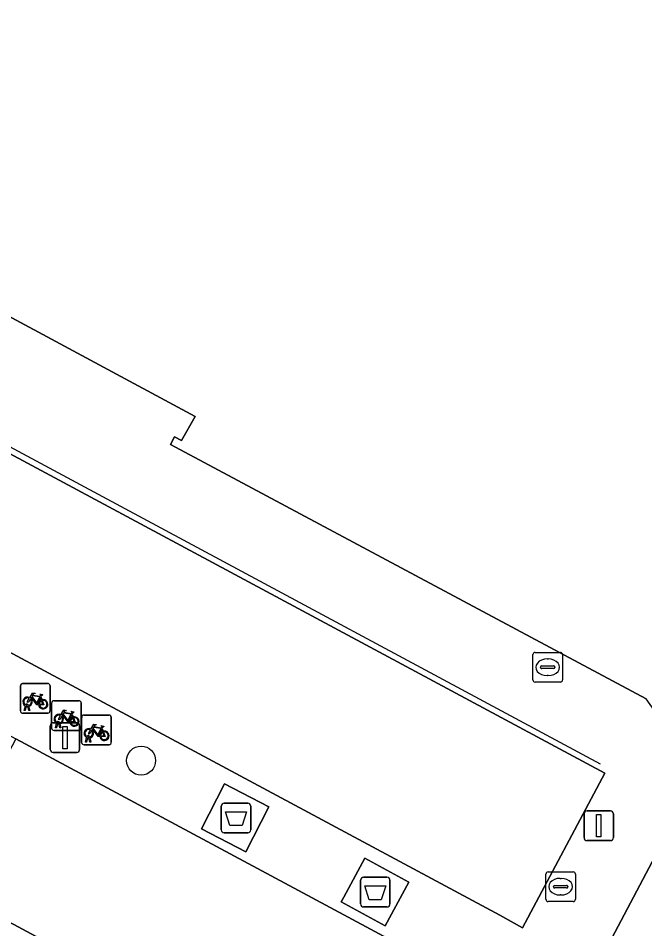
# Model space of a CAD drawing. Extents: x 159489 to 160304, y 383825 to 384531.
# Drawn here: x 159870.3 to 159891.43, y 384172.94 to 384203.65 of the extents above; entities that cross this region are included whole.
import ezdxf

# ---------------------------------------------------------------- set-up
doc = ezdxf.new("R2010")
doc.units = 0
for name, color, linetype in [('IMGEO_Afval_apart_plaats', 7, 'Continuous'), ('IMGEO_Boom', 7, 'Continuous'), ('IMGEO_Brandkraan', 7, 'Continuous'), ('IMGEO_Fietsenrek', 7, 'Continuous'), ('IMGEO_Groenvoorziening', 7, 'Continuous'), ('IMGEO_Lichtmast', 7, 'Continuous'), ('IMGEO_Lijnafwatering', 7, 'Continuous'), ('IMGEO_OVBaan_gesloten', 7, 'Continuous'), ('IMGEO_Pand', 7, 'Continuous'), ('IMGEO_Rijbaan_lokaal_gesloten', 7, 'Continuous'), ('IMGEO_Rioolput', 7, 'Continuous'), ('IMGEO_Voetpad_gesloten', 7, 'Continuous'), ('IMGEO_Voetpad_open', 7, 'Continuous')]:
    doc.layers.add(name, color=color, linetype=linetype)

msp = doc.modelspace()

# ---------------------------------------------------------------- linework, layer by layer
at = {"layer": 'IMGEO_Afval_apart_plaats'}
for p, q in [((159877.147, 384176.278), (159877.147, 384177.078)), ((159877.147, 384177.078), (159877.147, 384176.278)), ((159877.247, 384177.178), (159878.037, 384177.178)), ((159878.037, 384177.178), (159877.247, 384177.178)), ((159878.137, 384177.078), (159878.137, 384176.278)), ((159878.137, 384176.278), (159878.137, 384177.078)), ((159878.037, 384176.178), (159877.247, 384176.178)), ((159877.247, 384176.178), (159878.037, 384176.178)), ((159881.842, 384173.781), (159881.842, 384174.581)), ((159881.842, 384174.581), (159881.842, 384173.781)), ((159881.942, 384174.681), (159882.732, 384174.681)), ((159882.732, 384174.681), (159881.942, 384174.681)), ((159882.832, 384174.581), (159882.832, 384173.781)), ((159882.832, 384173.781), (159882.832, 384174.581)), ((159882.732, 384173.681), (159881.942, 384173.681)), ((159881.942, 384173.681), (159882.732, 384173.681))]:
    msp.add_line(p, q, dxfattribs=at)
for points in [[(159877.29, 384176.892), (159877.994, 384176.892), (159877.845, 384176.422), (159877.439, 384176.422), (159877.29, 384176.892)], [(159881.985, 384174.395), (159882.689, 384174.395), (159882.54, 384173.925), (159882.134, 384173.925), (159881.985, 384174.395)]]:
    msp.add_lwpolyline(points, dxfattribs=at)
for centre, start, end in [((159877.247, 384177.078), 90, 180), ((159877.247, 384177.078), 90, 180), ((159878.037, 384177.078), 0, 90), ((159878.037, 384177.078), 360, 90), ((159877.247, 384176.278), 180, 270), ((159877.247, 384176.278), 180, 270), ((159878.037, 384176.278), 270, 0), ((159878.037, 384176.278), 270, 0), ((159881.942, 384174.581), 90, 180), ((159881.942, 384174.581), 90, 180), ((159882.732, 384174.581), 0, 90), ((159882.732, 384174.581), 360, 90), ((159881.942, 384173.781), 180, 270), ((159881.942, 384173.781), 180, 270), ((159882.732, 384173.781), 270, 0), ((159882.732, 384173.781), 270, 0)]:
    msp.add_arc(centre, 0.1, start, end, dxfattribs=at)
at = {"layer": 'IMGEO_Boom'}
msp.add_circle((159874.442, 384178.613), 0.489, dxfattribs=at)
at = {"layer": 'IMGEO_Brandkraan'}
for p, q in [((159888.088, 384173.937), (159888.088, 384174.789)), ((159888.163, 384174.863), (159889.015, 384174.863)), ((159889.089, 384174.789), (159889.089, 384173.937)), ((159888.576, 384174.643), (159888.601, 384174.643)), ((159888.347, 384174.357), (159888.347, 384174.369)), ((159888.785, 384174.32), (159888.387, 384174.32)), ((159888.39, 384174.406), (159888.788, 384174.406)), ((159888.831, 384174.369), (159888.831, 384174.357)), ((159889.015, 384173.863), (159888.163, 384173.863)), ((159888.599, 384174.083), (159888.574, 384174.083))]:
    msp.add_line(p, q, dxfattribs=at)
for points in [[(159888.088, 384173.937), (159888.088, 384174.789)], [(159888.163, 384174.863), (159889.015, 384174.863)], [(159889.089, 384174.789), (159889.089, 384173.937)], [(159889.015, 384173.863), (159888.163, 384173.863)]]:
    msp.add_lwpolyline(points, dxfattribs=at)
for centre, radius, start, end in [((159888.165, 384174.787), 0.0765, 91.552, 178.448), ((159888.165, 384174.787), 0.0765, 91.552, 178.448), ((159889.013, 384174.787), 0.0765, 1.552, 88.448), ((159889.013, 384174.787), 0.0765, 1.552, 88.448), ((159888.387, 384174.366), 0.0403, 85.8775, 175.7526), ((159888.384, 384174.356), 0.0366, 178.938, 274.7102), ((159888.788, 384174.363), 0.043, 264.8664, 352.4533), ((159888.792, 384174.368), 0.0386, 1.7309, 96.639), ((159888.165, 384173.939), 0.0765, 181.552, 268.448), ((159888.165, 384173.939), 0.0765, 181.552, 268.448), ((159889.013, 384173.939), 0.0765, 271.552, 358.448), ((159889.013, 384173.939), 0.0765, 271.552, 358.448)]:
    msp.add_arc(centre, radius, start, end, dxfattribs=at)
for centre, major_axis, ratio, start_param, end_param in [((159888.575, 384174.363), (-0.387, 0.002), 0.722429, 4.712389, 7.853982), ((159888.6, 384174.363), (-0.39, 0.002), 0.717154, 1.570796, 4.712389)]:
    msp.add_ellipse(centre, major_axis=major_axis, ratio=ratio, start_param=start_param, end_param=end_param, dxfattribs=at)
at = {"layer": 'IMGEO_Fietsenrek'}
for p, q in [((159870.448, 384181.215), (159871.289, 384181.215)), ((159871.289, 384181.215), (159870.448, 384181.215)), ((159870.373, 384180.29), (159870.373, 384181.131)), ((159870.373, 384181.131), (159870.373, 384180.29)), ((159871.373, 384181.14), (159871.373, 384180.299)), ((159871.373, 384180.299), (159871.373, 384181.14)), ((159871.06, 384180.764), (159871.096, 384180.669)), ((159871.501, 384180.632), (159872.342, 384180.632)), ((159872.342, 384180.632), (159871.501, 384180.632)), ((159870.5, 384180.299), (159870.539, 384180.459)), ((159870.534, 384180.299), (159870.5, 384180.299)), ((159870.569, 384180.447), (159870.534, 384180.299)), ((159870.611, 384180.471), (159870.61, 384180.475)), ((159870.652, 384180.299), (159870.618, 384180.441)), ((159870.642, 384180.482), (159870.643, 384180.475)), ((159870.65, 384180.445), (159870.685, 384180.299)), ((159870.685, 384180.299), (159870.652, 384180.299)), ((159871.426, 384179.707), (159871.426, 384180.548)), ((159871.426, 384180.548), (159871.426, 384179.707)), ((159872.426, 384180.557), (159872.426, 384179.716)), ((159872.426, 384179.716), (159872.426, 384180.557)), ((159871.298, 384180.215), (159870.457, 384180.215)), ((159870.457, 384180.215), (159871.298, 384180.215)), ((159872.113, 384180.181), (159872.149, 384180.086)), ((159872.438, 384179.225), (159872.438, 384180.066)), ((159872.438, 384180.066), (159872.438, 384179.225)), ((159872.513, 384180.15), (159873.354, 384180.15)), ((159873.354, 384180.15), (159872.513, 384180.15)), ((159873.438, 384180.075), (159873.438, 384179.234)), ((159873.438, 384179.234), (159873.438, 384180.075)), ((159871.553, 384179.716), (159871.592, 384179.876)), ((159871.587, 384179.716), (159871.553, 384179.716)), ((159871.622, 384179.864), (159871.587, 384179.716)), ((159871.664, 384179.888), (159871.663, 384179.892)), ((159871.705, 384179.716), (159871.671, 384179.858)), ((159871.695, 384179.899), (159871.696, 384179.892)), ((159871.703, 384179.862), (159871.738, 384179.716)), ((159871.738, 384179.716), (159871.705, 384179.716)), ((159873.125, 384179.699), (159873.161, 384179.604)), ((159872.351, 384179.632), (159871.51, 384179.632)), ((159871.51, 384179.632), (159872.351, 384179.632)), ((159872.565, 384179.234), (159872.604, 384179.394)), ((159872.634, 384179.382), (159872.599, 384179.234)), ((159872.676, 384179.406), (159872.675, 384179.41)), ((159872.717, 384179.234), (159872.683, 384179.376)), ((159872.707, 384179.417), (159872.708, 384179.41)), ((159872.715, 384179.38), (159872.75, 384179.234)), ((159873.363, 384179.15), (159872.522, 384179.15)), ((159872.522, 384179.15), (159873.363, 384179.15)), ((159872.599, 384179.234), (159872.565, 384179.234)), ((159872.75, 384179.234), (159872.717, 384179.234))]:
    msp.add_line(p, q, dxfattribs=at)
for points in [[(159870.686, 384180.741), (159870.781, 384180.905), (159870.867, 384180.891), (159870.869, 384180.882), (159870.813, 384180.871), (159870.786, 384180.826), (159871.042, 384180.785)], [(159870.707, 384180.689), (159870.655, 384180.599), (159870.615, 384180.574), (159870.616, 384180.621), (159870.671, 384180.715)], [(159870.982, 384180.497), (159870.932, 384180.497), (159870.741, 384180.748), (159870.722, 384180.716)], [(159871.029, 384180.76), (159870.772, 384180.801), (159870.755, 384180.772), (159870.922, 384180.552), (159871.029, 384180.76)], [(159871.077, 384180.662), (159871.047, 384180.739), (159870.938, 384180.521), (159870.981, 384180.521)], [(159871.011, 384180.521), (159871.131, 384180.52), (159871.087, 384180.634)], [(159871.107, 384180.641), (159871.162, 384180.496), (159871.012, 384180.496)], [(159871.042, 384180.785), (159871.067, 384180.834), (159871.061, 384180.838), (159871.038, 384180.842), (159871.026, 384180.849), (159871.025, 384180.852), (159871.027, 384180.857), (159871.122, 384180.842), (159871.124, 384180.832), (159871.114, 384180.819), (159871.102, 384180.813), (159871.088, 384180.819), (159871.06, 384180.764)], [(159871.739, 384180.158), (159871.834, 384180.322), (159871.92, 384180.308), (159871.922, 384180.299), (159871.866, 384180.288), (159871.839, 384180.243), (159872.095, 384180.202)], [(159871.76, 384180.106), (159871.708, 384180.016), (159871.668, 384179.991), (159871.669, 384180.038), (159871.724, 384180.132)], [(159872.035, 384179.914), (159871.985, 384179.914), (159871.794, 384180.165), (159871.775, 384180.133)], [(159872.082, 384180.177), (159871.825, 384180.218), (159871.808, 384180.189), (159871.975, 384179.969), (159872.082, 384180.177)], [(159872.13, 384180.079), (159872.1, 384180.156), (159871.991, 384179.938), (159872.034, 384179.938)], [(159872.064, 384179.938), (159872.184, 384179.937), (159872.14, 384180.051)], [(159872.16, 384180.058), (159872.215, 384179.913), (159872.065, 384179.913)], [(159872.095, 384180.202), (159872.12, 384180.251), (159872.114, 384180.255), (159872.091, 384180.259), (159872.079, 384180.266), (159872.078, 384180.269), (159872.08, 384180.274), (159872.175, 384180.259), (159872.177, 384180.249), (159872.167, 384180.236), (159872.155, 384180.23), (159872.141, 384180.236), (159872.113, 384180.181)], [(159872.751, 384179.676), (159872.846, 384179.84), (159872.932, 384179.826), (159872.934, 384179.817), (159872.878, 384179.806), (159872.851, 384179.761), (159873.107, 384179.72)], [(159873.047, 384179.432), (159872.997, 384179.432), (159872.806, 384179.683), (159872.787, 384179.651)], [(159873.094, 384179.695), (159872.837, 384179.736), (159872.82, 384179.707), (159872.987, 384179.487), (159873.094, 384179.695)], [(159873.142, 384179.597), (159873.112, 384179.674), (159873.003, 384179.456), (159873.046, 384179.456)], [(159873.107, 384179.72), (159873.132, 384179.769), (159873.126, 384179.773), (159873.103, 384179.777), (159873.091, 384179.784), (159873.09, 384179.787), (159873.092, 384179.792), (159873.187, 384179.777), (159873.189, 384179.767), (159873.179, 384179.754), (159873.167, 384179.748), (159873.153, 384179.754), (159873.125, 384179.699)], [(159872.772, 384179.624), (159872.72, 384179.534), (159872.68, 384179.509), (159872.681, 384179.556), (159872.736, 384179.65)], [(159873.076, 384179.456), (159873.196, 384179.455), (159873.152, 384179.569)], [(159873.172, 384179.576), (159873.227, 384179.431), (159873.077, 384179.431)]]:
    msp.add_lwpolyline(points, dxfattribs=at)
for centre, radius, start, end in [((159870.451, 384181.137), 0.0779, 92.4484, 184.2845), ((159870.451, 384181.137), 0.0779, 92.4484, 184.2845), ((159871.295, 384181.137), 0.0779, 2.4484, 94.2845), ((159871.295, 384181.137), 0.0779, 2.4484, 94.2845), ((159870.613, 384180.6), 0.159, 62.6766, 242.1369), ((159870.613, 384180.6), 0.129, 63.3192, 238.903), ((159870.613, 384180.6), 0.129, 283.6043, 43.4302), ((159870.613, 384180.6), 0.159, 283.5766, 46.6042), ((159871.14, 384180.516), 0.159, 113.3408, 178.3217), ((159871.14, 384180.516), 0.159, 187.0065, 105.7708), ((159871.14, 384180.516), 0.129, 113.923, 177.9556), ((159871.14, 384180.516), 0.129, 188.6715, 104.5883), ((159871.504, 384180.554), 0.0779, 92.4484, 184.2845), ((159871.504, 384180.554), 0.0779, 92.4484, 184.2845), ((159872.348, 384180.554), 0.0779, 2.4484, 94.2845), ((159872.348, 384180.554), 0.0779, 2.4484, 94.2845), ((159870.451, 384180.293), 0.0779, 182.4484, 274.2845), ((159870.451, 384180.293), 0.0779, 182.4484, 274.2845), ((159870.593, 384180.471), 0.0499, 12.8025, 158.6934), ((159870.613, 384180.6), 0.159, 253.9967, 271.7867), ((159870.593, 384180.471), 0.0174, 12.8025, 163.4502), ((159870.613, 384180.6), 0.129, 253.415, 269.0204), ((159871.295, 384180.293), 0.0779, 272.4484, 4.2845), ((159871.295, 384180.293), 0.0779, 272.4484, 4.2845), ((159871.666, 384180.017), 0.159, 62.6766, 242.1369), ((159871.666, 384180.017), 0.129, 63.3192, 238.903), ((159871.666, 384180.017), 0.129, 283.6043, 43.4302), ((159871.666, 384180.017), 0.159, 283.5766, 46.6042), ((159872.193, 384179.933), 0.159, 113.3408, 178.3217), ((159872.193, 384179.933), 0.159, 187.0065, 105.7708), ((159872.193, 384179.933), 0.129, 113.923, 177.9556), ((159872.193, 384179.933), 0.129, 188.6715, 104.5883), ((159872.516, 384180.072), 0.0779, 92.4484, 184.2845), ((159872.516, 384180.072), 0.0779, 92.4484, 184.2845), ((159873.36, 384180.072), 0.0779, 2.4484, 94.2845), ((159873.36, 384180.072), 0.0779, 2.4484, 94.2845), ((159871.504, 384179.71), 0.0779, 182.4484, 274.2845), ((159871.504, 384179.71), 0.0779, 182.4484, 274.2845), ((159871.646, 384179.888), 0.0499, 12.8025, 158.6934), ((159871.666, 384180.017), 0.159, 253.9967, 271.7867), ((159871.646, 384179.888), 0.0174, 12.8025, 163.4502), ((159871.666, 384180.017), 0.129, 253.415, 269.0204), ((159872.348, 384179.71), 0.0779, 272.4484, 4.2845), ((159872.348, 384179.71), 0.0779, 272.4484, 4.2845), ((159872.678, 384179.535), 0.159, 62.6766, 242.1369), ((159872.678, 384179.535), 0.129, 63.3192, 238.903), ((159872.658, 384179.406), 0.0499, 12.8025, 158.6934), ((159872.678, 384179.535), 0.159, 253.9967, 271.7867), ((159872.658, 384179.406), 0.0174, 12.8025, 163.4502), ((159872.678, 384179.535), 0.129, 253.415, 269.0204), ((159872.678, 384179.535), 0.129, 283.6043, 43.4302), ((159872.678, 384179.535), 0.159, 283.5766, 46.6042), ((159873.205, 384179.451), 0.159, 113.3408, 178.3217), ((159873.205, 384179.451), 0.159, 187.0065, 105.7708), ((159873.205, 384179.451), 0.129, 113.923, 177.9556), ((159873.205, 384179.451), 0.129, 188.6715, 104.5883), ((159872.516, 384179.228), 0.0779, 182.4484, 274.2845), ((159872.516, 384179.228), 0.0779, 182.4484, 274.2845), ((159873.36, 384179.228), 0.0779, 272.4484, 4.2845), ((159873.36, 384179.228), 0.0779, 272.4484, 4.2845)]:
    msp.add_arc(centre, radius, start, end, dxfattribs=at)
at = {"layer": 'IMGEO_Groenvoorziening'}
msp.add_lwpolyline([(159876.519, 384165.738), (159877.8, 384168.201), (159877.835, 384168.75), (159877.443, 384169.17), (159836.881, 384190.972)], dxfattribs=at)
at = {"layer": 'IMGEO_Lichtmast'}
for p, q in [((159871.38, 384178.991), (159871.38, 384179.791)), ((159871.38, 384179.791), (159871.38, 384178.991)), ((159871.48, 384179.891), (159872.27, 384179.891)), ((159872.27, 384179.891), (159871.48, 384179.891)), ((159872.37, 384179.791), (159872.37, 384178.991)), ((159872.37, 384178.991), (159872.37, 384179.791)), ((159872.27, 384178.891), (159871.48, 384178.891)), ((159871.48, 384178.891), (159872.27, 384178.891)), ((159889.477, 384176.917), (159890.267, 384176.917)), ((159890.267, 384176.917), (159889.477, 384176.917)), ((159889.377, 384176.017), (159889.377, 384176.817)), ((159889.377, 384176.817), (159889.377, 384176.017)), ((159890.367, 384176.817), (159890.367, 384176.017)), ((159890.367, 384176.017), (159890.367, 384176.817)), ((159890.267, 384175.917), (159889.477, 384175.917)), ((159889.477, 384175.917), (159890.267, 384175.917))]:
    msp.add_line(p, q, dxfattribs=at)
for points in [[(159871.8, 384179.766), (159871.95, 384179.766), (159871.95, 384179.016), (159871.8, 384179.016), (159871.8, 384179.766)], [(159889.797, 384176.792), (159889.947, 384176.792), (159889.947, 384176.042), (159889.797, 384176.042), (159889.797, 384176.792)]]:
    msp.add_lwpolyline(points, dxfattribs=at)
for centre, start, end in [((159871.48, 384179.791), 90, 180), ((159871.48, 384179.791), 90, 180), ((159872.27, 384179.791), 0, 90), ((159872.27, 384179.791), 360, 90), ((159871.48, 384178.991), 180, 270), ((159871.48, 384178.991), 180, 270), ((159872.27, 384178.991), 270, 0), ((159872.27, 384178.991), 270, 0), ((159889.477, 384176.817), 90, 180), ((159889.477, 384176.817), 90, 180), ((159890.267, 384176.817), 0, 90), ((159890.267, 384176.817), 360, 90), ((159889.477, 384176.017), 180, 270), ((159889.477, 384176.017), 180, 270), ((159890.267, 384176.017), 270, 0), ((159890.267, 384176.017), 270, 0)]:
    msp.add_arc(centre, 0.1, start, end, dxfattribs=at)
at = {"layer": 'IMGEO_Lijnafwatering'}
for points in [[(159873.154, 384187.508), (159856.376, 384196.522)], [(159889.933, 384178.495), (159873.154, 384187.508)]]:
    msp.add_lwpolyline(points, dxfattribs=at)
at = {"layer": 'IMGEO_OVBaan_gesloten'}
msp.add_lwpolyline([(159893.253, 384178.177), (159888.635, 384169.463), (159885.992, 384164.565), (159883.869, 384160.64), (159881.839, 384156.886), (159879.235, 384152.071), (159877.35, 384148.57), (159875.621, 384145.351), (159859.407, 384115.156), (159851.185, 384099.877), (159848.384, 384094.67), (159844.928, 384088.249)], dxfattribs=at)
at = {"layer": 'IMGEO_Pand'}
msp.add_lwpolyline([(159850.676, 384203.98), (159876.265, 384190.214), (159875.806, 384189.41), (159875.566, 384189.534), (159875.43, 384189.271), (159891.472, 384180.7)], dxfattribs=at)
at = {"layer": 'IMGEO_Rijbaan_lokaal_gesloten'}
for points in [[(159711.716, 384258.252), (159772.562, 384225.477), (159774.367, 384224.577), (159823.064, 384198.401), (159836.881, 384190.972), (159877.443, 384169.17)], [(159888.635, 384169.463), (159880.668, 384173.736), (159870.224, 384179.343), (159869.351, 384177.716), (159864.651, 384180.238), (159854.862, 384185.494), (159850.002, 384188.102), (159850.876, 384189.729), (159846.022, 384192.335), (159845.099, 384190.617), (159840.317, 384193.232), (159841.233, 384194.906), (159830.635, 384200.595), (159829.761, 384198.968), (159810.412, 384209.355), (159811.286, 384210.982)]]:
    msp.add_lwpolyline(points, dxfattribs=at)
at = {"layer": 'IMGEO_Rioolput'}
for p, q in [((159887.651, 384181.336), (159887.651, 384182.188)), ((159887.726, 384182.262), (159888.578, 384182.262)), ((159888.652, 384182.188), (159888.652, 384181.336)), ((159888.139, 384182.042), (159888.164, 384182.042)), ((159887.91, 384181.756), (159887.91, 384181.768)), ((159888.348, 384181.719), (159887.95, 384181.719)), ((159887.953, 384181.805), (159888.351, 384181.805)), ((159888.394, 384181.768), (159888.394, 384181.756)), ((159888.578, 384181.262), (159887.726, 384181.262)), ((159888.162, 384181.482), (159888.137, 384181.482))]:
    msp.add_line(p, q, dxfattribs=at)
for points in [[(159887.651, 384181.336), (159887.651, 384182.188)], [(159887.726, 384182.262), (159888.578, 384182.262)], [(159888.652, 384182.188), (159888.652, 384181.336)], [(159888.578, 384181.262), (159887.726, 384181.262)]]:
    msp.add_lwpolyline(points, dxfattribs=at)
for centre, radius, start, end in [((159887.728, 384182.186), 0.0765, 91.552, 178.448), ((159887.728, 384182.186), 0.0765, 91.552, 178.448), ((159888.576, 384182.186), 0.0765, 1.552, 88.448), ((159888.576, 384182.186), 0.0765, 1.552, 88.448), ((159887.95, 384181.765), 0.0403, 85.8775, 175.7526), ((159887.947, 384181.755), 0.0366, 178.938, 274.7102), ((159888.351, 384181.762), 0.043, 264.8664, 352.4533), ((159888.355, 384181.767), 0.0386, 1.7309, 96.639), ((159887.728, 384181.338), 0.0765, 181.552, 268.448), ((159887.728, 384181.338), 0.0765, 181.552, 268.448), ((159888.576, 384181.338), 0.0765, 271.552, 358.448), ((159888.576, 384181.338), 0.0765, 271.552, 358.448)]:
    msp.add_arc(centre, radius, start, end, dxfattribs=at)
for centre, major_axis, ratio, start_param, end_param in [((159888.138, 384181.762), (-0.387, 0.002), 0.722429, 4.712389, 7.853982), ((159888.163, 384181.762), (-0.39, 0.002), 0.717154, 1.570796, 4.712389)]:
    msp.add_ellipse(centre, major_axis=major_axis, ratio=ratio, start_param=start_param, end_param=end_param, dxfattribs=at)
at = {"layer": 'IMGEO_Voetpad_gesloten'}
for points in [[(159878.754, 384177.055), (159877.259, 384177.827), (159876.478, 384176.314), (159877.973, 384175.542)], [(159883.468, 384174.514), (159881.985, 384175.32), (159881.275, 384174.015), (159881.186, 384173.85), (159882.669, 384173.044)]]:
    msp.add_lwpolyline(points, close=True, dxfattribs=at)
at = {"layer": 'IMGEO_Voetpad_open'}
for points in [[(159890.081, 384178.186), (159789.088, 384232.417), (159786.238, 384227.228), (159886.537, 384173.398), (159887.304, 384172.975)], [(159890.081, 384178.186), (159887.304, 384172.975), (159886.537, 384173.398), (159786.238, 384227.228), (159789.088, 384232.417)], [(159877.259, 384177.827), (159878.754, 384177.055), (159877.973, 384175.542), (159876.478, 384176.314)], [(159881.985, 384175.32), (159883.468, 384174.514), (159882.669, 384173.044), (159881.186, 384173.85), (159881.275, 384174.015)]]:
    msp.add_lwpolyline(points, close=True, dxfattribs=at)
msp.add_lwpolyline([(159786.709, 384224.175), (159811.286, 384210.982), (159830.635, 384200.595), (159841.233, 384194.906), (159846.022, 384192.335), (159850.876, 384189.729), (159870.224, 384179.343), (159880.668, 384173.736), (159888.635, 384169.463), (159893.253, 384178.177), (159891.472, 384180.7), (159875.43, 384189.271), (159875.566, 384189.534), (159875.806, 384189.41), (159876.265, 384190.214), (159850.676, 384203.98), (159832.355, 384213.828), (159806.759, 384227.581)], dxfattribs=at)

doc.saveas('drawing.dxf')
